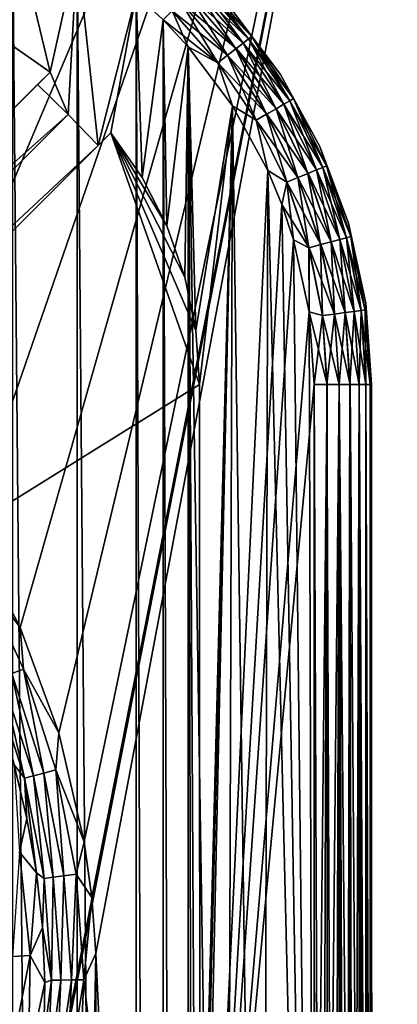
# Model space of a CAD drawing. Header units: metres. Extents: x -206 to 75, y -104 to 104.
# Tile 455 of 656: x -72.54 to -65.96, y 43.78 to 60.94. Entities that reach past the tile are written whole.
import ezdxf

# ---------------------------------------------------------------- set-up
doc = ezdxf.new("R2010")
doc.units = ezdxf.units.M
doc.layers.add('solid_01_1-CONSUMER_THERM_B_125288', color=7, linetype='CONTINUOUS')

msp = doc.modelspace()

# ---------------------------------------------------------------- linework, layer by layer
at = {"layer": 'solid_01_1-CONSUMER_THERM_B_125288'}
for points in [[(-85.36203, 59.706043, 1.5), (-65.514557, 74.985474, 1.5), (-200.514557, 74.966148, 1.5)], [(-93.358711, -67.339516), (-65.514557, 74.985474), (-65.493088, -75.014526)], [(-93.358711, -67.339516), (-93.257065, -66.795311), (-65.514557, 74.985474)], [(-93.276108, 66.204689), (-65.514557, 74.985474), (-93.257141, -66.241692)], [(-93.257065, -66.795311), (-93.257141, -66.241692), (-65.514557, 74.985474)], [(-85.36203, 59.706043, 1.5), (-84.392387, 59.573956, 1.5), (-65.514557, 74.985474, 1.5)], [(-84.392387, 59.573956, 1.5), (-82.487427, 59.13147, 1.5), (-65.514557, 74.985474, 1.5)], [(-82.487427, 59.13147, 1.5), (-80.651833, 58.457249, 1.5), (-65.514557, 74.985474, 1.5)], [(-80.651833, 58.457249, 1.5), (-78.91333, 57.56147, 1.5), (-65.514557, 74.985474, 1.5)], [(-78.91333, 57.56147, 1.5), (-77.298737, 56.457901, 1.5), (-65.514557, 74.985474, 1.5)], [(-77.298737, 56.457901, 1.5), (-75.832787, 55.163475, 1.5), (-65.514557, 74.985474, 1.5)], [(-75.832787, 55.163475, 1.5), (-74.537872, 53.697968, 1.5), (-65.514557, 74.985474, 1.5)], [(-74.537872, 53.697968, 1.5), (-73.433777, 52.083767, 1.5), (-65.514557, 74.985474, 1.5)], [(-73.433777, 52.083767, 1.5), (-72.537422, 50.345585, 1.5), (-65.514557, 74.985474, 1.5)], [(-72.537422, 50.345585, 1.5), (-71.862579, 48.510223, 1.5), (-65.514557, 74.985474, 1.5)], [(-71.862579, 48.510223, 1.5), (-71.419449, 46.605423, 1.5), (-65.514557, 74.985474, 1.5)], [(-71.419449, 46.605423, 1.5), (-71.287033, 45.63583, 1.5), (-65.514557, 74.985474, 1.5)], [(-71.287033, 45.63583, 1.5), (-71.214859, 44.659821, 1.5), (-65.514557, 74.985474, 1.5)], [(-71.214859, 44.659821, 1.5), (-65.493088, -75.014526, 1.5), (-65.514557, 74.985474, 1.5)], [(-72.670578, 62.769146, 69.400002), (-72.013435, 60.031918, 69.400002), (-72.791016, 60.575554, 69.400002)], [(-72.670578, 62.769146, 75.400002), (-72.66156, -62.808571, 75.400002), (-71.532875, -62.192875, 75.400002)], [(-71.541809, 62.153614, 75.400002), (-72.670578, 62.769146, 75.400002), (-71.532875, -62.192875, 75.400002)], [(-72.670578, 62.769146, 69.400002), (-71.541809, 62.15361, 69.400002), (-72.013435, 60.031918, 69.400002)], [(-71.541809, 62.15361, 69.400002), (-71.696129, 59.288536, 69.400002), (-72.013435, 60.031918, 69.400002)], [(-71.541809, 62.15361, 69.400002), (-71.172241, 58.751762, 69.400002), (-71.696129, 59.288536, 69.400002)], [(-71.541809, 62.153614, 75.400002), (-71.532875, -62.192875, 75.400002), (-70.502975, -61.422234, 75.400002)], [(-70.511795, 61.383118, 75.400002), (-71.541809, 62.153614, 75.400002), (-70.502975, -61.422234, 75.400002)], [(-71.541809, 62.15361, 69.400002), (-70.511795, 61.383118, 69.400002), (-71.172241, 58.751762, 69.400002)], [(-69.599998, 61.384972, 75.182251), (-68.769981, 60.438656, 75.182251), (-69.487869, 61.497116, 75.023842)], [(-69.487373, 61.497612, 69.777039), (-68.643616, 60.535633, 69.777039), (-69.599373, 61.38559, 69.618446)], [(-69.487869, 61.497116, 75.023842), (-68.644173, 60.535206, 75.023842), (-69.403503, 61.581493, 74.834084)], [(-68.769981, 60.438656, 75.182251), (-68.644173, 60.535206, 75.023842), (-69.487869, 61.497116, 75.023842)], [(-69.403152, 61.581841, 69.966927), (-68.549126, 60.608147, 69.966927), (-69.487373, 61.497612, 69.777039)], [(-68.549126, 60.608147, 69.966927), (-68.643616, 60.535633, 69.777039), (-69.487373, 61.497612, 69.777039)], [(-69.403503, 61.581493, 74.834084), (-68.549515, 60.607853, 74.834084), (-69.351135, 61.633865, 74.62252)], [(-68.644173, 60.535206, 75.023842), (-68.549515, 60.607853, 74.834084), (-69.403503, 61.581493, 74.834084)], [(-69.35096, 61.634041, 70.178574), (-68.49057, 60.653091, 70.178574), (-69.403152, 61.581841, 69.966927)], [(-68.49057, 60.653091, 70.178574), (-68.549126, 60.608147, 69.966927), (-69.403152, 61.581841, 69.966927)], [(-69.351135, 61.633865, 74.62252), (-68.490761, 60.652939, 74.62252), (-68.846947, 61.129169, 74.400002)], [(-68.549515, 60.607853, 74.834084), (-68.490761, 60.652939, 74.62252), (-69.351135, 61.633865, 74.62252)], [(-69.35096, 61.634041, 70.178574), (-68.846947, 61.129169, 70.400002), (-68.49057, 60.653091, 70.178574)], [(-70.511795, 61.383118, 69.400002), (-70.952698, 58.971336, 69.400002), (-71.172241, 58.751762, 69.400002)], [(-70.511795, 61.383118, 69.400002), (-70.408951, 58.193832, 69.400002), (-70.952698, 58.971336, 69.400002)], [(-70.511795, 61.383118, 75.400002), (-70.502975, -61.422234, 75.400002), (-70.031715, -60.983482, 75.400002)], [(-70.040474, 60.944435, 75.400002), (-70.511795, 61.383118, 75.400002), (-70.031715, -60.983482, 75.400002)], [(-70.511795, 61.383118, 69.400002), (-70.040466, 60.944431, 69.400002), (-70.408951, 58.193832, 69.400002)], [(-69.883133, 61.101795, 69.425072), (-70.040466, 60.944431, 69.400002), (-70.511795, 61.383118, 69.400002)], [(-69.734261, 61.25069, 75.301361), (-68.920624, 60.323048, 75.301361), (-69.599998, 61.384972, 75.182251)], [(-69.599373, 61.38559, 69.618446), (-68.769287, 60.43919, 69.618446), (-69.733543, 61.251404, 69.49913)], [(-68.920624, 60.323048, 75.301361), (-68.769981, 60.438656, 75.182251), (-69.599998, 61.384972, 75.182251)], [(-68.643616, 60.535633, 69.777039), (-68.769287, 60.43919, 69.618446), (-69.599373, 61.38559, 69.618446)], [(-69.883904, 61.101021, 75.375175), (-69.088524, 60.194195, 75.375175), (-69.734261, 61.25069, 75.301361)], [(-69.733543, 61.251404, 69.49913), (-68.919823, 60.323666, 69.49913), (-69.883133, 61.101795, 69.425072)], [(-69.088524, 60.194195, 75.375175), (-68.920624, 60.323048, 75.301361), (-69.734261, 61.25069, 75.301361)], [(-68.769287, 60.43919, 69.618446), (-68.919823, 60.323666, 69.49913), (-69.733543, 61.251404, 69.49913)], [(-68.490761, 60.652939, 74.62252), (-67.991821, 59.98703, 74.400002), (-68.846947, 61.129169, 74.400002)], [(-68.846947, 61.129169, 70.400002), (-68.846947, 61.129169, 74.400002), (-67.991821, 59.98703, 74.400002)], [(-67.991821, 59.98703, 70.400002), (-68.846947, 61.129169, 70.400002), (-67.991821, 59.98703, 74.400002)], [(-68.49057, 60.653091, 70.178574), (-68.846947, 61.129169, 70.400002), (-67.991821, 59.98703, 70.400002)], [(-69.883904, 61.101021, 75.375175), (-70.040474, 60.944435, 75.400002), (-69.601723, 60.473175, 75.400002)], [(-69.883133, 61.101795, 69.425072), (-69.087654, 60.194859, 69.425072), (-70.040466, 60.944431, 69.400002)], [(-69.883904, 61.101021, 75.375175), (-69.601723, 60.473175, 75.400002), (-69.088524, 60.194195, 75.375175)], [(-68.919823, 60.323666, 69.49913), (-69.087654, 60.194859, 69.425072), (-69.883133, 61.101795, 69.425072)], [(-70.040466, 60.944431, 69.400002), (-69.975578, 57.350544, 69.400002), (-70.408951, 58.193832, 69.400002)], [(-70.040474, 60.944435, 75.400002), (-70.031715, -60.983482, 75.400002), (-69.593025, -60.512157, 75.400002)], [(-69.601723, 60.473175, 75.400002), (-70.040474, 60.944435, 75.400002), (-69.593025, -60.512157, 75.400002)], [(-70.040466, 60.944431, 69.400002), (-69.601715, 60.473171, 69.400002), (-69.975578, 57.350544, 69.400002)], [(-69.087654, 60.194859, 69.425072), (-69.601715, 60.473171, 69.400002), (-70.040466, 60.944431, 69.400002)], [(-68.549126, 60.608147, 69.966927), (-67.829498, 59.531315, 69.966927), (-68.643616, 60.535633, 69.777039)], [(-68.549515, 60.607853, 74.834084), (-67.829918, 59.531071, 74.834084), (-68.490761, 60.652939, 74.62252)], [(-68.49057, 60.653091, 70.178574), (-67.765572, 59.568226, 70.178574), (-68.549126, 60.608147, 69.966927)], [(-67.765572, 59.568226, 70.178574), (-67.829498, 59.531315, 69.966927), (-68.549126, 60.608147, 69.966927)], [(-68.490761, 60.652939, 74.62252), (-67.765785, 59.568104, 74.62252), (-67.991821, 59.98703, 74.400002)], [(-67.829918, 59.531071, 74.834084), (-67.765785, 59.568104, 74.62252), (-68.490761, 60.652939, 74.62252)], [(-68.49057, 60.653091, 70.178574), (-67.991821, 59.98703, 70.400002), (-67.765572, 59.568226, 70.178574)], [(-72.791016, 60.575554, 72.400002), (-72.013435, 60.031918, 72.400002), (-86.173599, 45.86972, 72.400002)], [(-72.013435, 60.031918, 69.400002), (-72.013435, 60.031918, 72.400002), (-72.791016, 60.575554, 72.400002)], [(-72.013435, 60.031918, 69.400002), (-72.791016, 60.575554, 72.400002), (-72.791016, 60.575554, 69.400002)], [(-69.601715, 60.473171, 69.400002), (-69.659943, 56.455677, 69.400002), (-69.975578, 57.350544, 69.400002)], [(-69.601715, 60.473171, 69.400002), (-69.468346, 55.527111, 69.400002), (-69.659943, 56.455677, 69.400002)], [(-69.48819, 14.230494, 75.400002), (-69.601723, 60.473175, 75.400002), (-69.593025, -60.512157, 75.400002)], [(-68.961395, 19.43969, 75.400002), (-68.831078, 59.443272, 75.400002), (-69.601723, 60.473175, 75.400002)], [(-69.088524, 60.194195, 75.375175), (-69.601723, 60.473175, 75.400002), (-68.831078, 59.443272, 75.400002)], [(-69.356247, 16.848381, 75.400002), (-68.961395, 19.43969, 75.400002), (-69.601723, 60.473175, 75.400002)], [(-69.48819, 14.230494, 75.400002), (-69.356247, 16.848381, 75.400002), (-69.601723, 60.473175, 75.400002)], [(-69.601715, 60.473171, 69.400002), (-68.831078, 59.443268, 69.400002), (-69.468346, 55.527111, 69.400002)], [(-69.087654, 60.194859, 69.425072), (-68.831078, 59.443268, 69.400002), (-69.601715, 60.473171, 69.400002)], [(-68.920624, 60.323048, 75.301361), (-68.235023, 59.297142, 75.301361), (-68.769981, 60.438656, 75.182251)], [(-68.769287, 60.43919, 69.618446), (-68.069824, 59.392536, 69.618446), (-68.919823, 60.323666, 69.49913)], [(-68.769981, 60.438656, 75.182251), (-68.070587, 59.392097, 75.182251), (-68.644173, 60.535206, 75.023842)], [(-68.235023, 59.297142, 75.301361), (-68.070587, 59.392097, 75.182251), (-68.769981, 60.438656, 75.182251)], [(-68.643616, 60.535633, 69.777039), (-67.93264, 59.471752, 69.777039), (-68.769287, 60.43919, 69.618446)], [(-67.93264, 59.471752, 69.777039), (-68.069824, 59.392536, 69.618446), (-68.769287, 60.43919, 69.618446)], [(-68.644173, 60.535206, 75.023842), (-67.93325, 59.471401, 75.023842), (-68.549515, 60.607853, 74.834084)], [(-68.070587, 59.392097, 75.182251), (-67.93325, 59.471401, 75.023842), (-68.644173, 60.535206, 75.023842)], [(-67.829498, 59.531315, 69.966927), (-67.93264, 59.471752, 69.777039), (-68.643616, 60.535633, 69.777039)], [(-67.93325, 59.471401, 75.023842), (-67.829918, 59.531071, 74.834084), (-68.549515, 60.607853, 74.834084)], [(-69.088524, 60.194195, 75.375175), (-68.418312, 59.191307, 75.375175), (-68.920624, 60.323048, 75.301361)], [(-68.919823, 60.323666, 69.49913), (-68.234154, 59.297649, 69.49913), (-69.087654, 60.194859, 69.425072)], [(-68.418312, 59.191307, 75.375175), (-68.235023, 59.297142, 75.301361), (-68.920624, 60.323048, 75.301361)], [(-68.069824, 59.392536, 69.618446), (-68.234154, 59.297649, 69.49913), (-68.919823, 60.323666, 69.49913)], [(-69.088524, 60.194195, 75.375175), (-68.831078, 59.443272, 75.400002), (-68.418312, 59.191307, 75.375175)], [(-69.087654, 60.194859, 69.425072), (-68.417366, 59.191853, 69.425072), (-68.831078, 59.443268, 69.400002)], [(-68.234154, 59.297649, 69.49913), (-68.417366, 59.191853, 69.425072), (-69.087654, 60.194859, 69.425072)], [(-86.173599, 45.86972, 69.900002), (-86.173599, 45.86972, 72.400002), (-72.013435, 60.031918, 72.400002)], [(-81.207893, 50.83614, 65.8731), (-86.173599, 45.86972, 69.900002), (-72.013435, 60.031918, 72.400002)], [(-81.207893, 50.83614, 65.8731), (-72.013435, 60.031918, 72.400002), (-72.232979, 59.812347, 69.400002)], [(-72.232979, 59.812347, 69.400002), (-72.013435, 60.031918, 72.400002), (-72.013435, 60.031918, 69.400002)], [(-71.696129, 59.288536, 69.400002), (-72.232979, 59.812347, 69.400002), (-72.013435, 60.031918, 69.400002)], [(-67.765785, 59.568104, 74.62252), (-67.307945, 58.734821, 74.400002), (-67.991821, 59.98703, 74.400002)], [(-67.991821, 59.98703, 70.400002), (-67.991821, 59.98703, 74.400002), (-67.307945, 58.734821, 74.400002)], [(-67.307945, 58.734821, 70.400002), (-67.991821, 59.98703, 70.400002), (-67.307945, 58.734821, 74.400002)], [(-67.765572, 59.568226, 70.178574), (-67.991821, 59.98703, 70.400002), (-67.307945, 58.734821, 70.400002)], [(-81.207893, 50.83614, 65.8731), (-72.232979, 59.812347, 69.400002), (-71.696129, 59.288536, 69.400002)], [(-68.831078, 59.443268, 69.400002), (-69.403969, 54.580521, 69.400002), (-69.468346, 55.527111, 69.400002)], [(-68.831078, 59.443268, 69.400002), (-69.402748, 37.580521, 69.400002), (-69.403969, 54.580521, 69.400002)], [(-68.831078, 59.443268, 69.400002), (-69.402641, 36.080521, 69.400002), (-69.402748, 37.580521, 69.400002)], [(-68.831078, 59.443268, 69.400002), (-69.402451, 33.380207, 69.400002), (-69.402641, 36.080521, 69.400002)], [(-68.831078, 59.443268, 69.400002), (-68.215378, 58.314583, 69.400002), (-69.402451, 33.380207, 69.400002)], [(-68.961395, 19.43969, 75.400002), (-68.307625, 21.978075, 75.400002), (-68.831078, 59.443272, 75.400002)], [(-68.307625, 21.978075, 75.400002), (-68.215378, 58.314587, 75.400002), (-68.831078, 59.443272, 75.400002)], [(-68.418312, 59.191307, 75.375175), (-68.831078, 59.443272, 75.400002), (-68.215378, 58.314587, 75.400002)], [(-68.417366, 59.191853, 69.425072), (-68.215378, 58.314583, 69.400002), (-68.831078, 59.443268, 69.400002)], [(-68.070587, 59.392097, 75.182251), (-67.513779, 58.263206, 75.182251), (-67.93325, 59.471401, 75.023842)], [(-67.93264, 59.471752, 69.777039), (-67.366615, 58.324173, 69.777039), (-68.069824, 59.392536, 69.618446)], [(-67.93325, 59.471401, 75.023842), (-67.367264, 58.323906, 75.023842), (-67.829918, 59.531071, 74.834084)], [(-67.513779, 58.263206, 75.182251), (-67.367264, 58.323906, 75.023842), (-67.93325, 59.471401, 75.023842)], [(-67.829498, 59.531315, 69.966927), (-67.256584, 58.369762, 69.966927), (-67.93264, 59.471752, 69.777039)], [(-67.256584, 58.369762, 69.966927), (-67.366615, 58.324173, 69.777039), (-67.93264, 59.471752, 69.777039)], [(-67.829918, 59.531071, 74.834084), (-67.257027, 58.369576, 74.834084), (-67.765785, 59.568104, 74.62252)], [(-67.367264, 58.323906, 75.023842), (-67.257027, 58.369576, 74.834084), (-67.829918, 59.531071, 74.834084)], [(-67.765572, 59.568226, 70.178574), (-67.188385, 58.398014, 70.178574), (-67.829498, 59.531315, 69.966927)], [(-67.188385, 58.398014, 70.178574), (-67.256584, 58.369762, 69.966927), (-67.829498, 59.531315, 69.966927)], [(-67.765785, 59.568104, 74.62252), (-67.188614, 58.397919, 74.62252), (-67.307945, 58.734821, 74.400002)], [(-67.257027, 58.369576, 74.834084), (-67.188614, 58.397919, 74.62252), (-67.765785, 59.568104, 74.62252)], [(-67.765572, 59.568226, 70.178574), (-67.307945, 58.734821, 70.400002), (-67.188385, 58.398014, 70.178574)], [(-86.650093, 44.33242, 63.5205), (-71.696129, 59.288536, 69.400002), (-71.172241, 58.751762, 69.400002)], [(-86.650093, 44.33242, 63.5205), (-81.207893, 50.83614, 65.8731), (-71.696129, 59.288536, 69.400002)], [(-68.418312, 59.191307, 75.375175), (-67.884735, 58.109516, 75.375175), (-68.235023, 59.297142, 75.301361)], [(-68.234154, 59.297649, 69.49913), (-67.688271, 58.190914, 69.49913), (-68.417366, 59.191853, 69.425072)], [(-68.235023, 59.297142, 75.301361), (-67.689201, 58.190525, 75.301361), (-68.070587, 59.392097, 75.182251)], [(-67.884735, 58.109516, 75.375175), (-67.689201, 58.190525, 75.301361), (-68.235023, 59.297142, 75.301361)], [(-68.069824, 59.392536, 69.618446), (-67.512962, 58.263542, 69.618446), (-68.234154, 59.297649, 69.49913)], [(-67.512962, 58.263542, 69.618446), (-67.688271, 58.190914, 69.49913), (-68.234154, 59.297649, 69.49913)], [(-67.689201, 58.190525, 75.301361), (-67.513779, 58.263206, 75.182251), (-68.070587, 59.392097, 75.182251)], [(-67.366615, 58.324173, 69.777039), (-67.512962, 58.263542, 69.618446), (-68.069824, 59.392536, 69.618446)], [(-68.418312, 59.191307, 75.375175), (-68.215378, 58.314587, 75.400002), (-67.884735, 58.109516, 75.375175)], [(-68.417366, 59.191853, 69.425072), (-67.883728, 58.109936, 69.425072), (-68.215378, 58.314583, 69.400002)], [(-67.688271, 58.190914, 69.49913), (-67.883728, 58.109936, 69.425072), (-68.417366, 59.191853, 69.425072)], [(-69.403969, 54.580521, 72.400002), (-85.112862, 44.809135, 72.400002), (-70.952698, 58.971336, 72.400002)], [(-70.952698, 58.971336, 69.400002), (-70.952698, 58.971336, 72.400002), (-85.112862, 44.809135, 72.400002)], [(-70.952698, 58.971336, 69.400002), (-85.112862, 44.809135, 72.400002), (-71.172241, 58.751762, 69.400002)], [(-69.468346, 55.527111, 72.400002), (-69.403969, 54.580521, 72.400002), (-70.952698, 58.971336, 72.400002)], [(-69.659943, 56.455677, 72.400002), (-69.468346, 55.527111, 72.400002), (-70.952698, 58.971336, 72.400002)], [(-69.975578, 57.350544, 72.400002), (-69.659943, 56.455677, 72.400002), (-70.952698, 58.971336, 72.400002)], [(-70.408951, 58.193832, 72.400002), (-69.975578, 57.350544, 72.400002), (-70.952698, 58.971336, 72.400002)], [(-70.408951, 58.193832, 69.400002), (-70.408951, 58.193832, 72.400002), (-70.952698, 58.971336, 72.400002)], [(-70.408951, 58.193832, 69.400002), (-70.952698, 58.971336, 72.400002), (-70.952698, 58.971336, 69.400002)], [(-86.650093, 44.33242, 63.5205), (-71.172241, 58.751762, 69.400002), (-80.197815, 49.724892, 65.853195)], [(-80.197815, 49.724892, 65.853195), (-71.172241, 58.751762, 69.400002), (-85.112862, 44.809135, 72.400002)], [(-67.188614, 58.397919, 74.62252), (-66.809242, 57.398033, 74.400002), (-67.307945, 58.734821, 74.400002)], [(-67.307945, 58.734821, 70.400002), (-67.307945, 58.734821, 74.400002), (-66.809242, 57.398033, 74.400002)], [(-66.809242, 57.398033, 70.400002), (-67.307945, 58.734821, 70.400002), (-66.809242, 57.398033, 74.400002)], [(-67.188385, 58.398014, 70.178574), (-67.307945, 58.734821, 70.400002), (-66.809242, 57.398033, 70.400002)], [(-67.257027, 58.369576, 74.834084), (-66.840645, 57.143238, 74.834084), (-67.188614, 58.397919, 74.62252)], [(-67.188385, 58.398014, 70.178574), (-66.768875, 57.162476, 70.178574), (-67.256584, 58.369762, 69.966927)], [(-67.188614, 58.397919, 74.62252), (-66.769112, 57.162411, 74.62252), (-66.809242, 57.398033, 74.400002)], [(-66.840645, 57.143238, 74.834084), (-66.769112, 57.162411, 74.62252), (-67.188614, 58.397919, 74.62252)], [(-67.188385, 58.398014, 70.178574), (-66.809242, 57.398033, 70.400002), (-66.768875, 57.162476, 70.178574)], [(-68.215378, 58.314583, 69.400002), (-67.969284, 57.71944, 69.400002), (-69.402451, 33.380207, 69.400002)], [(-68.307625, 21.978075, 75.400002), (-67.401802, 24.437244, 75.400002), (-68.215378, 58.314587, 75.400002)], [(-67.401802, 24.437244, 75.400002), (-67.969284, 57.719444, 75.400002), (-68.215378, 58.314587, 75.400002)], [(-67.884735, 58.109516, 75.375175), (-68.215378, 58.314587, 75.400002), (-67.969284, 57.719444, 75.400002)], [(-67.883728, 58.109936, 69.425072), (-67.969284, 57.71944, 69.400002), (-68.215378, 58.314583, 69.400002)], [(-67.689201, 58.190525, 75.301361), (-67.292496, 57.022133, 75.301361), (-67.513779, 58.263206, 75.182251)], [(-67.512962, 58.263542, 69.618446), (-67.108231, 57.071518, 69.618446), (-67.688271, 58.190914, 69.49913)], [(-67.513779, 58.263206, 75.182251), (-67.109077, 57.071293, 75.182251), (-67.367264, 58.323906, 75.023842)], [(-67.292496, 57.022133, 75.301361), (-67.109077, 57.071293, 75.182251), (-67.513779, 58.263206, 75.182251)], [(-67.366615, 58.324173, 69.777039), (-66.955223, 57.11253, 69.777039), (-67.512962, 58.263542, 69.618446)], [(-66.955223, 57.11253, 69.777039), (-67.108231, 57.071518, 69.618446), (-67.512962, 58.263542, 69.618446)], [(-67.367264, 58.323906, 75.023842), (-66.955902, 57.11235, 75.023842), (-67.257027, 58.369576, 74.834084)], [(-67.109077, 57.071293, 75.182251), (-66.955902, 57.11235, 75.023842), (-67.367264, 58.323906, 75.023842)], [(-67.256584, 58.369762, 69.966927), (-66.840179, 57.143364, 69.966927), (-67.366615, 58.324173, 69.777039)], [(-66.840179, 57.143364, 69.966927), (-66.955223, 57.11253, 69.777039), (-67.366615, 58.324173, 69.777039)], [(-66.955902, 57.11235, 75.023842), (-66.840645, 57.143238, 74.834084), (-67.257027, 58.369576, 74.834084)], [(-66.768875, 57.162476, 70.178574), (-66.840179, 57.143364, 69.966927), (-67.256584, 58.369762, 69.966927)], [(-69.975578, 57.350544, 69.400002), (-69.975578, 57.350544, 72.400002), (-70.408951, 58.193832, 72.400002)], [(-69.975578, 57.350544, 69.400002), (-70.408951, 58.193832, 72.400002), (-70.408951, 58.193832, 69.400002)], [(-67.883728, 58.109936, 69.425072), (-67.495872, 56.967621, 69.425072), (-67.969284, 57.71944, 69.400002)], [(-67.884735, 58.109516, 75.375175), (-67.969284, 57.719444, 75.400002), (-67.766273, 57.107887, 75.400002)], [(-67.884735, 58.109516, 75.375175), (-67.496925, 56.967339, 75.375175), (-67.689201, 58.190525, 75.301361)], [(-67.884735, 58.109516, 75.375175), (-67.766273, 57.107887, 75.400002), (-67.496925, 56.967339, 75.375175)], [(-67.688271, 58.190914, 69.49913), (-67.291519, 57.022396, 69.49913), (-67.883728, 58.109936, 69.425072)], [(-67.291519, 57.022396, 69.49913), (-67.495872, 56.967621, 69.425072), (-67.883728, 58.109936, 69.425072)], [(-67.496925, 56.967339, 75.375175), (-67.292496, 57.022133, 75.301361), (-67.689201, 58.190525, 75.301361)], [(-67.108231, 57.071518, 69.618446), (-67.291519, 57.022396, 69.49913), (-67.688271, 58.190914, 69.49913)], [(-67.969284, 57.71944, 69.400002), (-67.766273, 57.107883, 69.400002), (-69.402451, 33.380207, 69.400002)], [(-67.401802, 24.437244, 75.400002), (-67.766273, 57.107887, 75.400002), (-67.969284, 57.719444, 75.400002)], [(-67.495872, 56.967621, 69.425072), (-67.766273, 57.107883, 69.400002), (-67.969284, 57.71944, 69.400002)], [(-69.659943, 56.455677, 69.400002), (-69.659943, 56.455677, 72.400002), (-69.975578, 57.350544, 72.400002)], [(-69.659943, 56.455677, 69.400002), (-69.975578, 57.350544, 72.400002), (-69.975578, 57.350544, 69.400002)], [(-66.769112, 57.162411, 74.62252), (-66.505859, 56.00388, 74.400002), (-66.809242, 57.398033, 74.400002)], [(-66.809242, 57.398033, 70.400002), (-66.809242, 57.398033, 74.400002), (-66.505859, 56.00388, 74.400002)], [(-66.505859, 56.00388, 70.400002), (-66.809242, 57.398033, 70.400002), (-66.505859, 56.00388, 74.400002)], [(-66.768875, 57.162476, 70.178574), (-66.809242, 57.398033, 70.400002), (-66.505859, 56.00388, 70.400002)], [(-67.766273, 57.107883, 69.400002), (-67.494308, 55.851925, 69.400002), (-69.402451, 33.380207, 69.400002)], [(-67.401802, 24.437244, 75.400002), (-67.494308, 55.851929, 75.400002), (-67.766273, 57.107887, 75.400002)], [(-67.496925, 56.967339, 75.375175), (-67.766273, 57.107887, 75.400002), (-67.494308, 55.851929, 75.400002)], [(-67.495872, 56.967621, 69.425072), (-67.494308, 55.851925, 69.400002), (-67.766273, 57.107883, 69.400002)], [(-67.496925, 56.967339, 75.375175), (-67.26152, 55.784313, 75.375175), (-67.292496, 57.022133, 75.301361)], [(-67.291519, 57.022396, 69.49913), (-67.050682, 55.812084, 69.49913), (-67.495872, 56.967621, 69.425072)], [(-67.292496, 57.022133, 75.301361), (-67.051682, 55.811954, 75.301361), (-67.109077, 57.071293, 75.182251)], [(-67.26152, 55.784313, 75.375175), (-67.051682, 55.811954, 75.301361), (-67.292496, 57.022133, 75.301361)], [(-67.108231, 57.071518, 69.618446), (-66.862556, 55.836868, 69.618446), (-67.291519, 57.022396, 69.49913)], [(-66.862556, 55.836868, 69.618446), (-67.050682, 55.812084, 69.49913), (-67.291519, 57.022396, 69.49913)], [(-67.109077, 57.071293, 75.182251), (-66.863426, 55.836754, 75.182251), (-66.955902, 57.11235, 75.023842)], [(-67.051682, 55.811954, 75.301361), (-66.863426, 55.836754, 75.182251), (-67.109077, 57.071293, 75.182251)], [(-66.955223, 57.11253, 69.777039), (-66.705498, 55.857555, 69.777039), (-67.108231, 57.071518, 69.618446)], [(-66.705498, 55.857555, 69.777039), (-66.862556, 55.836868, 69.618446), (-67.108231, 57.071518, 69.618446)], [(-66.955902, 57.11235, 75.023842), (-66.706192, 55.857464, 75.023842), (-66.840645, 57.143238, 74.834084)], [(-66.863426, 55.836754, 75.182251), (-66.706192, 55.857464, 75.023842), (-66.955902, 57.11235, 75.023842)], [(-66.840179, 57.143364, 69.966927), (-66.58741, 55.873112, 69.966927), (-66.955223, 57.11253, 69.777039)], [(-66.58741, 55.873112, 69.966927), (-66.705498, 55.857555, 69.777039), (-66.955223, 57.11253, 69.777039)], [(-66.840645, 57.143238, 74.834084), (-66.587898, 55.873047, 74.834084), (-66.769112, 57.162411, 74.62252)], [(-66.706192, 55.857464, 75.023842), (-66.587898, 55.873047, 74.834084), (-66.840645, 57.143238, 74.834084)], [(-66.768875, 57.162476, 70.178574), (-66.514229, 55.882751, 70.178574), (-66.840179, 57.143364, 69.966927)], [(-66.514229, 55.882751, 70.178574), (-66.58741, 55.873112, 69.966927), (-66.840179, 57.143364, 69.966927)], [(-66.769112, 57.162411, 74.62252), (-66.514473, 55.882717, 74.62252), (-66.505859, 56.00388, 74.400002)], [(-66.587898, 55.873047, 74.834084), (-66.514473, 55.882717, 74.62252), (-66.769112, 57.162411, 74.62252)], [(-66.768875, 57.162476, 70.178574), (-66.505859, 56.00388, 70.400002), (-66.514229, 55.882751, 70.178574)], [(-67.496925, 56.967339, 75.375175), (-67.494308, 55.851929, 75.400002), (-67.26152, 55.784313, 75.375175)], [(-67.495872, 56.967621, 69.425072), (-67.260437, 55.784454, 69.425072), (-67.494308, 55.851925, 69.400002)], [(-67.050682, 55.812084, 69.49913), (-67.260437, 55.784454, 69.425072), (-67.495872, 56.967621, 69.425072)], [(-69.468346, 55.527111, 69.400002), (-69.468346, 55.527111, 72.400002), (-69.659943, 56.455677, 72.400002)], [(-69.468346, 55.527111, 69.400002), (-69.659943, 56.455677, 72.400002), (-69.659943, 56.455677, 69.400002)], [(-66.514473, 55.882717, 74.62252), (-66.429039, 54.580734, 74.62252), (-66.505859, 56.00388, 74.400002)], [(-66.514229, 55.882751, 70.178574), (-66.505859, 56.00388, 70.400002), (-66.403969, 54.580738, 70.400002)], [(-66.505859, 56.00388, 70.400002), (-66.403969, 54.580738, 74.400002), (-66.403969, 54.580738, 70.400002)], [(-66.505859, 56.00388, 74.400002), (-66.429039, 54.580734, 74.62252), (-66.403969, 54.580738, 74.400002)], [(-66.505859, 56.00388, 70.400002), (-66.505859, 56.00388, 74.400002), (-66.403969, 54.580738, 74.400002)], [(-67.494308, 55.851925, 69.400002), (-67.403969, 54.580666, 69.400002), (-69.402451, 33.380207, 69.400002)], [(-67.401802, 24.437244, 75.400002), (-67.403969, 54.580666, 75.400002), (-67.494308, 55.851929, 75.400002)], [(-67.26152, 55.784313, 75.375175), (-67.494308, 55.851929, 75.400002), (-67.403969, 54.580666, 75.400002)], [(-67.18145, 54.580681, 69.425072), (-67.403969, 54.580666, 69.400002), (-67.494308, 55.851925, 69.400002)], [(-67.260437, 55.784454, 69.425072), (-67.18145, 54.580681, 69.425072), (-67.494308, 55.851925, 69.400002)], [(-67.26152, 55.784313, 75.375175), (-67.182541, 54.580681, 75.375175), (-67.051682, 55.811954, 75.301361)], [(-67.050682, 55.812084, 69.49913), (-66.969887, 54.580696, 69.49913), (-67.260437, 55.784454, 69.425072)], [(-67.051682, 55.811954, 75.301361), (-67.182541, 54.580681, 75.375175), (-66.970894, 54.580696, 75.301361)], [(-67.051682, 55.811954, 75.301361), (-66.970894, 54.580696, 75.301361), (-66.863426, 55.836754, 75.182251)], [(-66.862556, 55.836868, 69.618446), (-66.780128, 54.580711, 69.618446), (-67.050682, 55.812084, 69.49913)], [(-66.780128, 54.580711, 69.618446), (-66.969887, 54.580696, 69.49913), (-67.050682, 55.812084, 69.49913)], [(-66.863426, 55.836754, 75.182251), (-66.970894, 54.580696, 75.301361), (-66.781006, 54.580711, 75.182251)], [(-66.863426, 55.836754, 75.182251), (-66.781006, 54.580711, 75.182251), (-66.706192, 55.857464, 75.023842)], [(-66.705498, 55.857555, 69.777039), (-66.621719, 54.580723, 69.777039), (-66.862556, 55.836868, 69.618446)], [(-66.621719, 54.580723, 69.777039), (-66.780128, 54.580711, 69.618446), (-66.862556, 55.836868, 69.618446)], [(-66.706192, 55.857464, 75.023842), (-66.781006, 54.580711, 75.182251), (-66.622421, 54.580723, 75.023842)], [(-66.706192, 55.857464, 75.023842), (-66.622421, 54.580723, 75.023842), (-66.587898, 55.873047, 74.834084)], [(-66.58741, 55.873112, 69.966927), (-66.502609, 54.58073, 69.966927), (-66.705498, 55.857555, 69.777039)], [(-66.502609, 54.58073, 69.966927), (-66.621719, 54.580723, 69.777039), (-66.705498, 55.857555, 69.777039)], [(-66.587898, 55.873047, 74.834084), (-66.622421, 54.580723, 75.023842), (-66.503098, 54.58073, 74.834084)], [(-66.587898, 55.873047, 74.834084), (-66.503098, 54.58073, 74.834084), (-66.514473, 55.882717, 74.62252)], [(-66.514229, 55.882751, 70.178574), (-66.428795, 54.580734, 70.178574), (-66.58741, 55.873112, 69.966927)], [(-66.428795, 54.580734, 70.178574), (-66.502609, 54.58073, 69.966927), (-66.58741, 55.873112, 69.966927)], [(-66.514473, 55.882717, 74.62252), (-66.503098, 54.58073, 74.834084), (-66.429039, 54.580734, 74.62252)], [(-66.514229, 55.882751, 70.178574), (-66.403969, 54.580738, 70.400002), (-66.428795, 54.580734, 70.178574)], [(-67.26152, 55.784313, 75.375175), (-67.403969, 54.580666, 75.400002), (-67.182541, 54.580681, 75.375175)], [(-66.969887, 54.580696, 69.49913), (-67.18145, 54.580681, 69.425072), (-67.260437, 55.784454, 69.425072)], [(-69.403969, 54.580521, 69.400002), (-69.403969, 54.580521, 72.400002), (-69.468346, 55.527111, 72.400002)], [(-69.403969, 54.580521, 69.400002), (-69.468346, 55.527111, 72.400002), (-69.468346, 55.527111, 69.400002)], [(-69.403969, 54.580521, 72.400002), (-69.402748, 37.580521, 72.400002), (-85.112862, 44.809135, 72.400002)], [(-69.403969, 54.580521, 72.400002), (-69.402748, 37.580521, 69.400002), (-69.402748, 37.580521, 72.400002)], [(-69.403969, 54.580521, 69.400002), (-69.402748, 37.580521, 69.400002), (-69.403969, 54.580521, 72.400002)], [(-67.403969, 54.580666, 69.400002), (-67.402451, 33.380348, 69.400002), (-69.402451, 33.380207, 69.400002)], [(-67.182541, 54.580681, 75.375175), (-67.403969, 54.580666, 75.400002), (-67.286163, 24.437252, 75.393288)], [(-67.18145, 54.580681, 69.425072), (-67.402451, 33.380348, 69.400002), (-67.403969, 54.580666, 69.400002)], [(-67.286163, 24.437252, 75.393288), (-67.403969, 54.580666, 75.400002), (-67.401802, 24.437244, 75.400002)], [(-67.179924, 33.380367, 69.425072), (-67.402451, 33.380348, 69.400002), (-67.18145, 54.580681, 69.425072)], [(-67.182541, 54.580681, 75.375175), (-67.286163, 24.437252, 75.393288), (-67.172173, 24.43726, 75.373276)], [(-66.970894, 54.580696, 75.301361), (-67.182541, 54.580681, 75.375175), (-67.061203, 24.437267, 75.34021)], [(-67.182541, 54.580681, 75.375175), (-67.172173, 24.43726, 75.373276), (-67.159836, 24.437262, 75.370285)], [(-67.182541, 54.580681, 75.375175), (-67.159836, 24.437262, 75.370285), (-67.061203, 24.437267, 75.34021)], [(-67.179924, 33.380367, 69.425072), (-67.18145, 54.580681, 69.425072), (-66.969887, 54.580696, 69.49913)], [(-66.968567, 33.380383, 69.499031), (-67.179924, 33.380367, 69.425072), (-66.969887, 54.580696, 69.49913)], [(-66.970894, 54.580696, 75.301361), (-67.061203, 24.437267, 75.34021), (-66.954651, 24.437275, 75.294456)], [(-66.781006, 54.580711, 75.182251), (-66.970894, 54.580696, 75.301361), (-66.853874, 24.437283, 75.236526)], [(-66.970894, 54.580696, 75.301361), (-66.954651, 24.437275, 75.294456), (-66.929733, 24.437277, 75.281563)], [(-66.970894, 54.580696, 75.301361), (-66.929733, 24.437277, 75.281563), (-66.853874, 24.437283, 75.236526)], [(-66.778961, 33.380394, 69.618172), (-66.969887, 54.580696, 69.49913), (-66.780128, 54.580711, 69.618446)], [(-66.778961, 33.380394, 69.618172), (-66.968567, 33.380383, 69.499031), (-66.969887, 54.580696, 69.49913)], [(-66.781006, 54.580711, 75.182251), (-66.853874, 24.437283, 75.236526), (-66.760445, 24.43729, 75.167236)], [(-66.622421, 54.580723, 75.023842), (-66.781006, 54.580711, 75.182251), (-66.722809, 24.437292, 75.13414)], [(-66.781006, 54.580711, 75.182251), (-66.760445, 24.43729, 75.167236), (-66.722809, 24.437292, 75.13414)], [(-66.620613, 33.380405, 69.776512), (-66.780128, 54.580711, 69.618446), (-66.621719, 54.580723, 69.777039)], [(-66.620613, 33.380405, 69.776512), (-66.778961, 33.380394, 69.618172), (-66.780128, 54.580711, 69.618446)], [(-66.622421, 54.580723, 75.023842), (-66.722809, 24.437292, 75.13414), (-66.60862, 24.4373, 75.00898)], [(-66.503098, 54.58073, 74.834084), (-66.622421, 54.580723, 75.023842), (-66.510307, 24.437307, 74.85302)], [(-66.622421, 54.580723, 75.023842), (-66.60862, 24.4373, 75.00898), (-66.551102, 24.437305, 74.925644)], [(-66.622421, 54.580723, 75.023842), (-66.551102, 24.437305, 74.925644), (-66.510307, 24.437307, 74.85302)], [(-66.50148, 33.380413, 69.966118), (-66.621719, 54.580723, 69.777039), (-66.502609, 54.58073, 69.966927)], [(-66.50148, 33.380413, 69.966118), (-66.620613, 33.380405, 69.776512), (-66.621719, 54.580723, 69.777039)], [(-66.503098, 54.58073, 74.834084), (-66.510307, 24.437307, 74.85302), (-66.475937, 24.437309, 74.77784)], [(-66.429039, 54.580734, 74.62252), (-66.503098, 54.58073, 74.834084), (-66.428734, 24.437313, 74.630493)], [(-66.503098, 54.58073, 74.834084), (-66.475937, 24.437309, 74.77784), (-66.449074, 24.437311, 74.703812)], [(-66.503098, 54.58073, 74.834084), (-66.449074, 24.437311, 74.703812), (-66.428734, 24.437313, 74.630493)], [(-66.427521, 33.380421, 70.177483), (-66.502609, 54.58073, 69.966927), (-66.428795, 54.580734, 70.178574)], [(-66.427521, 33.380421, 70.177483), (-66.50148, 33.380413, 69.966118), (-66.502609, 54.58073, 69.966927)], [(-66.429039, 54.580734, 74.62252), (-66.401802, 24.437315, 74.400002), (-66.403969, 54.580738, 74.400002)], [(-66.429039, 54.580734, 74.62252), (-66.40509, 24.437315, 74.480972), (-66.401802, 24.437315, 74.400002)], [(-66.429039, 54.580734, 74.62252), (-66.428734, 24.437313, 74.630493), (-66.421204, 24.437313, 74.596024)], [(-66.429039, 54.580734, 74.62252), (-66.421204, 24.437313, 74.596024), (-66.414177, 24.437315, 74.556831)], [(-66.429039, 54.580734, 74.62252), (-66.414177, 24.437315, 74.556831), (-66.40509, 24.437315, 74.480972)], [(-66.427521, 33.380421, 70.177483), (-66.428795, 54.580734, 70.178574), (-66.403969, 54.580738, 70.400002)], [(-66.427521, 33.380421, 70.177483), (-66.403969, 54.580738, 70.400002), (-66.402451, 33.380421, 70.400002)], [(-66.403969, 54.580738, 70.400002), (-66.403969, 54.580738, 74.400002), (-66.401802, 24.437315, 74.400002)], [(-66.402451, 33.380421, 70.400002), (-66.403969, 54.580738, 70.400002), (-66.401802, 24.437315, 74.400002)], [(-73.248863, 51.301914, 1.525184), (-72.537422, 50.345585, 1.5), (-73.433777, 52.083767, 1.5)], [(-72.479004, 49.621037, 1.525184), (-72.537422, 50.345585, 1.5), (-73.248863, 51.301914, 1.525184)], [(-72.479004, 49.621037, 1.525184), (-73.248863, 51.301914, 1.525184), (-72.6772, 49.544132, 1.599859)], [(-72.479004, 49.621037, 1.525184), (-71.862579, 48.510223, 1.5), (-72.537422, 50.345585, 1.5)], [(-72.479004, 49.621037, 1.525184), (-72.6772, 49.544132, 1.599859), (-72.119492, 47.807934, 1.599859)], [(-71.913589, 47.860832, 1.525184), (-71.862579, 48.510223, 1.5), (-72.479004, 49.621037, 1.525184)], [(-71.913589, 47.860832, 1.525184), (-72.479004, 49.621037, 1.525184), (-72.119492, 47.807934, 1.599859)], [(-72.854774, 49.475227, 1.720235), (-73.002708, 49.41782, 1.8802), (-72.457672, 47.72105, 1.8802)], [(-72.6772, 49.544132, 1.599859), (-72.854774, 49.475227, 1.720235), (-72.30397, 47.760536, 1.720235)], [(-72.30397, 47.760536, 1.720235), (-72.854774, 49.475227, 1.720235), (-72.457672, 47.72105, 1.8802)], [(-72.119492, 47.807934, 1.599859), (-72.6772, 49.544132, 1.599859), (-72.30397, 47.760536, 1.720235)], [(-72.642021, 47.95163, 2.071429), (-72.457672, 47.72105, 1.8802), (-73.002708, 49.41782, 1.8802)], [(-71.913589, 47.860832, 1.525184), (-71.419449, 46.605423, 1.5), (-71.862579, 48.510223, 1.5)], [(-72.642021, 47.95163, 2.071429), (-72.416061, 47.017258, 2.071429), (-72.457672, 47.72105, 1.8802)], [(-72.548882, 46.426132, 2.474663), (-72.416061, 47.017258, 2.071429), (-72.642021, 47.95163, 2.071429)], [(-72.30397, 47.760536, 1.720235), (-72.457672, 47.72105, 1.8802), (-72.117371, 45.971684, 1.8802)], [(-72.119492, 47.807934, 1.599859), (-72.30397, 47.760536, 1.720235), (-71.960075, 45.992695, 1.720235)], [(-71.960075, 45.992695, 1.720235), (-72.30397, 47.760536, 1.720235), (-72.117371, 45.971684, 1.8802)], [(-71.913589, 47.860832, 1.525184), (-72.119492, 47.807934, 1.599859), (-71.771278, 46.01791, 1.599859)], [(-71.771278, 46.01791, 1.599859), (-72.119492, 47.807934, 1.599859), (-71.960075, 45.992695, 1.720235)], [(-71.560562, 46.046059, 1.525184), (-71.419449, 46.605423, 1.5), (-71.913589, 47.860832, 1.525184)], [(-71.560562, 46.046059, 1.525184), (-71.913589, 47.860832, 1.525184), (-71.771278, 46.01791, 1.599859)], [(-72.250786, 46.070263, 2.071429), (-72.117371, 45.971684, 1.8802), (-72.457672, 47.72105, 1.8802)], [(-72.416061, 47.017258, 2.071429), (-72.250786, 46.070263, 2.071429), (-72.457672, 47.72105, 1.8802)], [(-72.548882, 46.426132, 2.474663), (-72.250786, 46.070263, 2.071429), (-72.416061, 47.017258, 2.071429)], [(-71.560562, 46.046059, 1.525184), (-71.287033, 45.63583, 1.5), (-71.419449, 46.605423, 1.5)], [(-72.35791, 44.624226, 2.474663), (-72.548882, 46.426132, 2.474663), (-72.669098, 44.610596, 2.826262)], [(-72.35791, 44.624226, 2.474663), (-72.250786, 46.070263, 2.071429), (-72.548882, 46.426132, 2.474663)], [(-72.35791, 44.624226, 2.474663), (-72.146904, 45.114586, 2.071429), (-72.250786, 46.070263, 2.071429)], [(-72.250786, 46.070263, 2.071429), (-72.146904, 45.114586, 2.071429), (-72.117371, 45.971684, 1.8802)], [(-71.771278, 46.01791, 1.599859), (-71.960075, 45.992695, 1.720235), (-71.827919, 44.196568, 1.720235)], [(-71.637466, 44.199253, 1.599859), (-71.771278, 46.01791, 1.599859), (-71.827919, 44.196568, 1.720235)], [(-71.560562, 46.046059, 1.525184), (-71.771278, 46.01791, 1.599859), (-71.637466, 44.199253, 1.599859)], [(-71.424896, 44.202251, 1.525184), (-71.560562, 46.046059, 1.525184), (-71.637466, 44.199253, 1.599859)], [(-71.424896, 44.202251, 1.525184), (-71.287033, 45.63583, 1.5), (-71.560562, 46.046059, 1.525184)], [(-72.146904, 45.114586, 2.071429), (-71.986595, 44.194328, 1.8802), (-72.117371, 45.971684, 1.8802)], [(-71.960075, 45.992695, 1.720235), (-72.117371, 45.971684, 1.8802), (-71.986595, 44.194328, 1.8802)], [(-71.827919, 44.196568, 1.720235), (-71.960075, 45.992695, 1.720235), (-71.986595, 44.194328, 1.8802)], [(-71.424896, 44.202251, 1.525184), (-71.214859, 44.659821, 1.5), (-71.287033, 45.63583, 1.5)], [(-72.35791, 44.624226, 2.474663), (-72.104836, 44.154198, 2.071429), (-72.146904, 45.114586, 2.071429)], [(-72.146904, 45.114586, 2.071429), (-72.104836, 44.154198, 2.071429), (-71.986595, 44.194328, 1.8802)], [(-69.402748, 37.580521, 72.400002), (-84.309708, 43.768822, 72.400002), (-85.112862, 44.809135, 72.400002)], [(-71.424896, 44.202251, 1.525184), (-71.252052, 42.704693, 1.5), (-71.214859, 44.659821, 1.5)], [(-71.202034, -44.689686, 1.5), (-71.214859, 44.659821, 1.5), (-71.252052, 42.704693, 1.5)], [(-71.202034, -44.689686, 1.5), (-65.493088, -75.014526, 1.5), (-71.214859, 44.659821, 1.5)], [(-72.35791, 44.624226, 2.474663), (-72.669098, 44.610596, 2.826262), (-72.701088, 42.837368, 2.826262)], [(-72.390594, 42.812523, 2.474663), (-72.35791, 44.624226, 2.474663), (-72.701088, 42.837368, 2.826262)], [(-72.390594, 42.812523, 2.474663), (-72.104836, 44.154198, 2.071429), (-72.35791, 44.624226, 2.474663)], [(-72.390594, 42.812523, 2.474663), (-72.124756, 43.193096, 2.071429), (-72.104836, 44.154198, 2.071429)], [(-72.124756, 43.193096, 2.071429), (-72.067184, 42.413994, 1.8802), (-71.986595, 44.194328, 1.8802)], [(-72.104836, 44.154198, 2.071429), (-72.124756, 43.193096, 2.071429), (-71.986595, 44.194328, 1.8802)], [(-71.827919, 44.196568, 1.720235), (-71.986595, 44.194328, 1.8802), (-72.067184, 42.413994, 1.8802)], [(-71.909363, 42.397427, 1.720235), (-71.827919, 44.196568, 1.720235), (-72.067184, 42.413994, 1.8802)], [(-71.637466, 44.199253, 1.599859), (-71.827919, 44.196568, 1.720235), (-71.909363, 42.397427, 1.720235)], [(-71.719925, 42.377544, 1.599859), (-71.637466, 44.199253, 1.599859), (-71.909363, 42.397427, 1.720235)], [(-71.424896, 44.202251, 1.525184), (-71.637466, 44.199253, 1.599859), (-71.719925, 42.377544, 1.599859)], [(-71.508499, 42.355354, 1.525184), (-71.424896, 44.202251, 1.525184), (-71.719925, 42.377544, 1.599859)], [(-71.508499, 42.355354, 1.525184), (-71.252052, 42.704693, 1.5), (-71.424896, 44.202251, 1.525184)]]:
    msp.add_3dface(points, dxfattribs=at)

doc.saveas('drawing.dxf')
